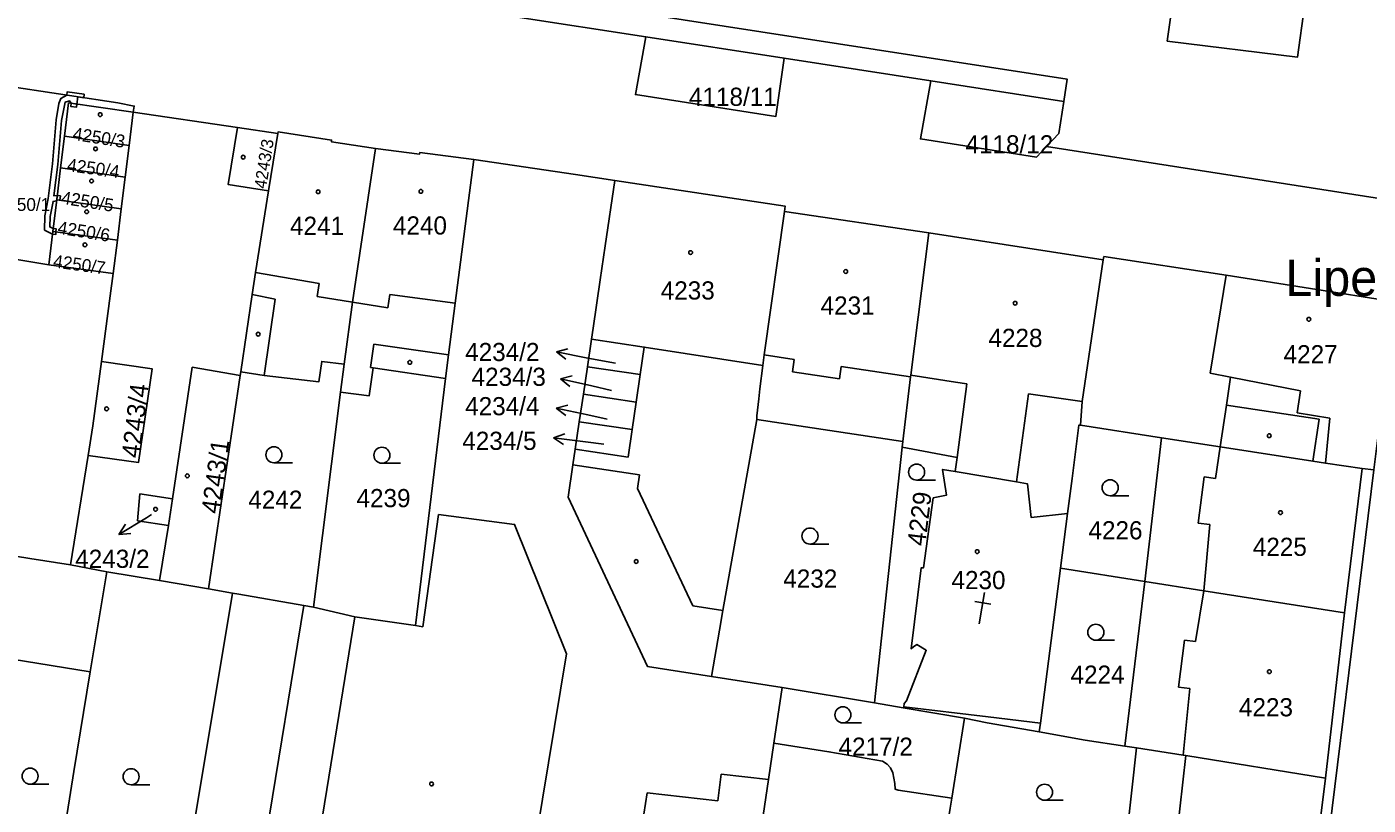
# Model space of a CAD drawing. Extents: x -756746 to -753363, y -1166406 to -1161727.
# Drawn here: x -755238.8 to -755113.3, y -1165783.9 to -1165711.1 of the extents above; entities that cross this region are included whole.
import ezdxf

# ---------------------------------------------------------------- set-up
doc = ezdxf.new("R2010")
doc.units = 0
for name, color, linetype in [('Hranice parcel', 7, 'Continuous'), ('Parcelní čísla', 7, 'Continuous'), ('Pop  PČ popisy', 7, 'Continuous'), ('Vnitřní kresba', 7, 'Continuous'), ('Věcná břemena k části', 7, 'Continuous'), ('Značky budov', 7, 'Continuous'), ('Značky kultur', 7, 'Continuous')]:
    doc.layers.add(name, color=color, linetype=linetype)

msp = doc.modelspace()

# ---------------------------------------------------------------- linework, layer by layer
at = {"layer": 'Hranice parcel'}
for p, q in [((-755228.87, -1165719.09), (-755229.25, -1165722.2)), ((-755219.11, -1165720.52), (-755228.87, -1165719.09)), ((-755215.33, -1165721.08), (-755219.11, -1165720.52)), ((-755235.66, -1165724.31), (-755235.29, -1165721.34)), ((-755235.29, -1165721.34), (-755229.25, -1165722.2)), ((-755215.33, -1165721.08), (-755216.19, -1165726.46)), ((-755229.25, -1165722.2), (-755229.62, -1165725.16)), ((-755111.64, -1165727.25), (-755143.4, -1165722.31)), ((-755236.02, -1165727.28), (-755235.66, -1165724.31)), ((-755235.66, -1165724.31), (-755229.62, -1165725.16)), ((-755229.62, -1165725.16), (-755229.98, -1165728.12)), ((-755236.39, -1165730.25), (-755236.02, -1165727.28)), ((-755236.02, -1165727.28), (-755229.98, -1165728.12)), ((-755229.98, -1165728.12), (-755230.34, -1165731.08)), ((-755154.4, -1165730.37), (-755167.93, -1165728.38)), ((-755236.77, -1165733.37), (-755236.39, -1165730.25)), ((-755236.39, -1165730.25), (-755230.34, -1165731.08)), ((-755138.08, -1165732.91), (-755154.4, -1165730.37)), ((-755230.34, -1165731.08), (-755230.73, -1165734.19)), ((-755230.73, -1165734.19), (-755236.77, -1165733.37)), ((-755186.36, -1165742.91), (-755185.98, -1165740.34)), ((-755209.13, -1165742.67), (-755209.46, -1165745.3)), ((-755186.74, -1165745.48), (-755186.36, -1165742.91)), ((-755186.36, -1165742.91), (-755181.42, -1165743.64)), ((-755181.42, -1165743.64), (-755181.8, -1165746.21)), ((-755209.46, -1165745.3), (-755211.98, -1165765.41)), ((-755187.12, -1165748.06), (-755186.74, -1165745.48)), ((-755186.74, -1165745.48), (-755181.8, -1165746.21)), ((-755181.8, -1165746.21), (-755182.18, -1165748.78)), ((-755187.5, -1165750.63), (-755187.12, -1165748.06)), ((-755187.12, -1165748.06), (-755182.18, -1165748.78)), ((-755170.52, -1165747.84), (-755156.85, -1165749.9)), ((-755132.63, -1165749.56), (-755140.22, -1165748.39)), ((-755156.9, -1165750.44), (-755159.48, -1165774.37)), ((-755156.85, -1165749.9), (-755156.9, -1165750.44)), ((-755132.63, -1165749.56), (-755134.2, -1165763.01)), ((-755233.08, -1165751.2), (-755234.72, -1165761.46)), ((-755113.86, -1165752.44), (-755115.5, -1165765.95)), ((-755141.43, -1165756.64), (-755142.1, -1165761.76)), ((-755234.72, -1165761.46), (-755231.34, -1165762.1)), ((-755142.1, -1165761.76), (-755143.96, -1165776.26)), ((-755134.2, -1165763.01), (-755142.1, -1165761.76)), ((-755231.34, -1165762.1), (-755232.88, -1165771.45)), ((-755134.2, -1165763.01), (-755136.08, -1165778.41)), ((-755226.61, -1165806.3), (-755219.56, -1165764.09)), ((-755221.82, -1165763.7), (-755219.56, -1165764.09)), ((-755222.13, -1165821.92), (-755212.91, -1165765.25)), ((-755212.91, -1165765.25), (-755211.98, -1165765.41)), ((-755211.98, -1165765.41), (-755208.12, -1165766.31)), ((-755115.5, -1165765.95), (-755117.29, -1165781.4)), ((-755232.88, -1165771.45), (-755240.18, -1165770.28)), ((-755174.76, -1165771.89), (-755168.13, -1165772.93)), ((-755168.91, -1165778.14), (-755168.13, -1165772.93)), ((-755168.13, -1165772.93), (-755159.48, -1165774.37)), ((-755151.07, -1165775.78), (-755152.27, -1165783.28)), ((-755143.96, -1165776.26), (-755144.07, -1165777.08)), ((-755134.97, -1165778.58), (-755136.48, -1165792.16)), ((-755134.97, -1165778.58), (-755136.08, -1165778.41))]:
    msp.add_line(p, q, dxfattribs=at)
for points in [[(-755141.76, -1165718.09), (-755141.46, -1165716.01), (-755234.72, -1165701.55)], [(-755119.26, -1165709.21), (-755119.9, -1165713.94), (-755132.09, -1165712.44), (-755131.49, -1165708.07)], [(-755180.9, -1165712.05), (-755181.87, -1165717.44), (-755168.72, -1165719.49), (-755167.96, -1165714.05), (-755180.9, -1165712.05)], [(-755241.89, -1165716.47), (-755241.92, -1165716.77), (-755243.49, -1165732.25), (-755236.77, -1165733.37)], [(-755228.87, -1165719.09), (-755228.77, -1165718.52), (-755230.29, -1165718.23), (-755234.82, -1165717.54), (-755241.89, -1165716.47)], [(-755141.76, -1165718.09), (-755154.23, -1165716.17), (-755155.2, -1165721.6), (-755144.34, -1165723.3), (-755143.4, -1165722.31)], [(-755235.29, -1165721.34), (-755234.91, -1165718.22), (-755228.87, -1165719.09)], [(-755141.76, -1165718.09), (-755142.23, -1165721.08), (-755143.4, -1165722.31)], [(-755216.19, -1165726.46), (-755219.98, -1165725.85), (-755219.11, -1165720.52)], [(-755206.19, -1165722.48), (-755210.32, -1165721.85), (-755210.3, -1165721.7), (-755215.31, -1165720.93), (-755215.33, -1165721.08)], [(-755206.19, -1165722.48), (-755208.33, -1165736.88), (-755209.13, -1165742.67)], [(-755197, -1165723.52), (-755202.05, -1165722.87), (-755202.07, -1165723.01), (-755206.19, -1165722.48)], [(-755197, -1165723.52), (-755198.73, -1165736.96), (-755199.35, -1165741.78), (-755199.64, -1165744.01)], [(-755183.8, -1165725.47), (-755187.46, -1165724.93), (-755197, -1165723.52)], [(-755183.8, -1165725.47), (-755184.7, -1165731.59), (-755185.17, -1165734.77), (-755185.83, -1165739.3), (-755185.98, -1165740.34)], [(-755167.93, -1165728.38), (-755167.85, -1165727.9), (-755183.8, -1165725.47)], [(-755216.19, -1165726.46), (-755217.42, -1165734.1), (-755217.72, -1165736.16), (-755218.8, -1165743.4)], [(-755167.93, -1165728.38), (-755169.81, -1165741.81), (-755169.94, -1165742.8), (-755170.22, -1165744.99), (-755170.32, -1165745.91), (-755170.49, -1165747.51), (-755170.52, -1165747.84)], [(-755154.4, -1165730.37), (-755156.1, -1165743.71), (-755156.12, -1165743.86), (-755156.85, -1165749.9)], [(-755138.08, -1165732.91), (-755140.07, -1165746.17), (-755140.22, -1165748.39)], [(-755110.8, -1165736.84), (-755126.58, -1165734.34), (-755138.03, -1165732.61), (-755138.08, -1165732.91)], [(-755230.73, -1165734.19), (-755231.01, -1165736.29), (-755231.83, -1165742.42)], [(-755110.8, -1165736.84), (-755112.75, -1165752.55), (-755113.86, -1165752.44)], [(-755185.98, -1165740.34), (-755181.04, -1165741.07), (-755181.42, -1165743.64)], [(-755231.83, -1165742.42), (-755227.1, -1165743.1), (-755228.37, -1165751.88), (-755233.08, -1165751.2)], [(-755233.08, -1165751.2), (-755232.64, -1165748.43), (-755231.83, -1165742.42)], [(-755218.8, -1165743.4), (-755216.62, -1165743.73), (-755211.49, -1165744.32), (-755211.22, -1165742.41), (-755209.13, -1165742.67)], [(-755199.64, -1165744.01), (-755206.42, -1165743.01), (-755206.79, -1165745.64), (-755209.46, -1165745.3)], [(-755218.8, -1165743.4), (-755218.85, -1165743.74), (-755221.82, -1165763.7)], [(-755199.64, -1165744.01), (-755202.44, -1165767.11), (-755208.12, -1165766.31)], [(-755170.52, -1165747.84), (-755173.69, -1165765.73), (-755174.01, -1165767.56), (-755174.76, -1165771.89)], [(-755182.18, -1165748.78), (-755182.55, -1165751.36), (-755187.5, -1165750.63)], [(-755140.22, -1165748.39), (-755140.37, -1165748.37), (-755141.01, -1165753.37), (-755141.43, -1165756.64)], [(-755187.5, -1165750.63), (-755187.71, -1165752.09), (-755188.16, -1165755.11), (-755183.3, -1165765.49), (-755180.74, -1165770.95), (-755174.76, -1165771.89)], [(-755156.9, -1165750.44), (-755151.77, -1165751.39), (-755151.95, -1165752.72)], [(-755113.86, -1165752.44), (-755117.28, -1165751.92), (-755118.47, -1165751.73), (-755127.14, -1165750.4), (-755132.63, -1165749.56)], [(-755143.96, -1165776.26), (-755148.87, -1165775.67), (-755156.76, -1165774.73), (-755156.73, -1165774.41), (-755156.5, -1165774.18), (-755154.65, -1165769.43), (-755155.54, -1165768.91), (-755155.84, -1165769.13), (-755156.07, -1165769.29), (-755155.12, -1165761.71), (-755154.91, -1165761.74), (-755153.99, -1165755.18), (-755152.77, -1165754.94), (-755153.13, -1165752.52), (-755151.95, -1165752.72)], [(-755151.95, -1165752.72), (-755146.2, -1165753.69), (-755145.19, -1165753.86), (-755144.84, -1165757.01), (-755141.43, -1165756.64)], [(-755228.24, -1165754.8), (-755225.2, -1165755.26), (-755225.57, -1165757.75), (-755228.45, -1165757.32), (-755228.24, -1165754.8)], [(-755234.72, -1165761.46), (-755238.54, -1165760.84), (-755246.01, -1165759.64), (-755252.02, -1165758.67)], [(-755231.34, -1165762.1), (-755226.4, -1165762.91), (-755221.82, -1165763.7)], [(-755115.5, -1165765.95), (-755128.66, -1165763.88), (-755134.2, -1165763.01)], [(-755219.56, -1165764.09), (-755218.97, -1165764.2), (-755212.91, -1165765.25)], [(-755208.12, -1165766.31), (-755210.56, -1165781.32), (-755214.19, -1165803.57), (-755214.17, -1165803.8), (-755214.69, -1165807.01)], [(-755232.88, -1165771.45), (-755234.43, -1165780.79), (-755237.57, -1165800.61)], [(-755159.48, -1165774.37), (-755156.81, -1165774.82), (-755151.07, -1165775.78)], [(-755144.07, -1165777.08), (-755148.96, -1165776.22), (-755151.07, -1165775.78)], [(-755172.36, -1165801.26), (-755171.08, -1165792.71), (-755169.41, -1165781.53), (-755168.91, -1165778.14)], [(-755152.27, -1165783.28), (-755157.29, -1165782.54), (-755157.57, -1165782.43), (-755157.58, -1165781.9), (-755157.78, -1165780.91), (-755157.99, -1165780.44), (-755158.32, -1165780.09), (-755158.74, -1165779.8), (-755163.76, -1165778.93), (-755168.91, -1165778.14)], [(-755136.08, -1165778.41), (-755139.78, -1165777.85), (-755144.07, -1165777.08)], [(-755117.29, -1165781.4), (-755130.37, -1165779.28), (-755130.61, -1165779.24), (-755134.97, -1165778.58)], [(-755118.82, -1165794.55), (-755118.38, -1165790.96), (-755118.48, -1165790.95), (-755117.29, -1165781.4)], [(-755152.27, -1165783.28), (-755152.42, -1165784.22), (-755153.16, -1165788.88)]]:
    msp.add_lwpolyline(points, dxfattribs=at)
at = {"layer": 'Pop  PČ popisy'}
for p, q in [((-755189.26, -1165741.53), (-755188.18, -1165741.23)), ((-755186.31, -1165742.1), (-755189.26, -1165741.53)), ((-755189.26, -1165741.53), (-755188.37, -1165742.21)), ((-755183.73, -1165742.59), (-755186.31, -1165742.1)), ((-755188.87, -1165744.03), (-755187.79, -1165743.77)), ((-755185.95, -1165744.71), (-755188.87, -1165744.03)), ((-755188.87, -1165744.03), (-755188.01, -1165744.75)), ((-755184.12, -1165745.13), (-755185.95, -1165744.71)), ((-755189.27, -1165746.78), (-755188.18, -1165746.49)), ((-755186.33, -1165747.4), (-755189.27, -1165746.78)), ((-755189.27, -1165746.78), (-755188.39, -1165747.47)), ((-755184.51, -1165747.8), (-755186.33, -1165747.4)), ((-755189.52, -1165749.56), (-755188.46, -1165749.19)), ((-755186.54, -1165749.93), (-755189.52, -1165749.56)), ((-755189.52, -1165749.56), (-755188.59, -1165750.18)), ((-755184.83, -1165750.15), (-755186.54, -1165749.93)), ((-755227.14, -1165756.75), (-755227.63, -1165757.05)), ((-755227.63, -1165757.05), (-755230.2, -1165758.6)), ((-755230.2, -1165758.6), (-755229.6, -1165757.65)), ((-755230.2, -1165758.6), (-755229.09, -1165758.51))]:
    msp.add_line(p, q, dxfattribs=at)
at = {"layer": 'Vnitřní kresba'}
for p, q in [((-755226.72, -1165704.97), (-755180.9, -1165712.05)), ((-755167.96, -1165714.05), (-755154.23, -1165716.17)), ((-755217.42, -1165734.1), (-755211.45, -1165735.11)), ((-755126.58, -1165734.34), (-755128.09, -1165743.52)), ((-755211.45, -1165735.11), (-755211.66, -1165736.35)), ((-755217.72, -1165736.16), (-755215.59, -1165736.6)), ((-755215.59, -1165736.6), (-755216.62, -1165743.73)), ((-755211.66, -1165736.35), (-755208.33, -1165736.88)), ((-755205.03, -1165737.4), (-755204.86, -1165736.14)), ((-755204.86, -1165736.14), (-755198.73, -1165736.96)), ((-755208.33, -1165736.88), (-755205.03, -1165737.4)), ((-755206.35, -1165740.81), (-755206.66, -1165742.98)), ((-755199.35, -1165741.78), (-755206.35, -1165740.81)), ((-755181.04, -1165741.07), (-755169.94, -1165742.8)), ((-755169.81, -1165741.81), (-755167, -1165742.23)), ((-755225.2, -1165755.26), (-755223.35, -1165742.96)), ((-755223.35, -1165742.96), (-755218.85, -1165743.74)), ((-755206.66, -1165742.98), (-755206.42, -1165743.01)), ((-755167, -1165742.23), (-755167.17, -1165743.38)), ((-755162.77, -1165744.03), (-755162.6, -1165742.89)), ((-755162.6, -1165742.89), (-755156.12, -1165743.86)), ((-755167.17, -1165743.38), (-755162.77, -1165744.03)), ((-755156.1, -1165743.71), (-755151.9, -1165744.35)), ((-755151.9, -1165744.35), (-755150.84, -1165744.52)), ((-755128.09, -1165743.52), (-755126.18, -1165743.89)), ((-755126.18, -1165743.89), (-755126.55, -1165746.5)), ((-755126.18, -1165743.89), (-755119.62, -1165745.16)), ((-755150.84, -1165744.52), (-755151.77, -1165751.39)), ((-755145.08, -1165745.44), (-755146.2, -1165753.69)), ((-755140.07, -1165746.17), (-755145.08, -1165745.44)), ((-755119.62, -1165745.16), (-755119.95, -1165747.23)), ((-755127.14, -1165750.4), (-755126.55, -1165746.5)), ((-755126.55, -1165746.5), (-755117.87, -1165747.83)), ((-755119.95, -1165747.23), (-755116.87, -1165747.71)), ((-755117.87, -1165747.83), (-755118.47, -1165751.73)), ((-755116.87, -1165747.71), (-755117.28, -1165751.92)), ((-755127.57, -1165753.38), (-755127.14, -1165750.4)), ((-755187.71, -1165752.09), (-755181.48, -1165753.01)), ((-755181.48, -1165753.01), (-755181.67, -1165754.31)), ((-755181.67, -1165754.31), (-755176.5, -1165765.29)), ((-755129.21, -1165757.55), (-755128.65, -1165753.22)), ((-755128.65, -1165753.22), (-755127.57, -1165753.38)), ((-755201.75, -1165767.24), (-755200.29, -1165756.72)), ((-755226.4, -1165762.91), (-755225.57, -1165757.75)), ((-755128.1, -1165757.66), (-755129.21, -1165757.55)), ((-755128.66, -1165763.88), (-755128.1, -1165757.66)), ((-755129.44, -1165768.62), (-755128.66, -1165763.88)), ((-755176.5, -1165765.29), (-755173.69, -1165765.73)), ((-755202.44, -1165767.11), (-755201.75, -1165767.24)), ((-755131.05, -1165772.89), (-755130.49, -1165768.49)), ((-755130.49, -1165768.49), (-755129.44, -1165768.62)), ((-755188.31, -1165769.78), (-755194.47, -1165806.95)), ((-755129.99, -1165773.03), (-755131.05, -1165772.89)), ((-755130.61, -1165779.24), (-755129.99, -1165773.03)), ((-755130.37, -1165779.28), (-755131.9, -1165792.84)), ((-755174.14, -1165783.53), (-755173.85, -1165781.02)), ((-755173.85, -1165781.02), (-755169.41, -1165781.53)), ((-755182.08, -1165791.43), (-755180.78, -1165782.77)), ((-755180.78, -1165782.77), (-755174.14, -1165783.53))]:
    msp.add_line(p, q, dxfattribs=at)
msp.add_lwpolyline([(-755188.31, -1165769.78), (-755193.18, -1165757.66), (-755200.29, -1165756.72)], dxfattribs=at)
at = {"layer": 'Věcná břemena k části'}
msp.add_lwpolyline([(-755094.28, -1165629.06), (-755107.71, -1165727.86), (-755107.88, -1165729.11), (-755100.59, -1165730.27), (-755101.24, -1165734.34), (-755110.18, -1165732.92), (-755110.8, -1165736.84), (-755112.75, -1165752.55), (-755123.17, -1165837.15), (-755123.63, -1165840.85), (-755120.88, -1165841.18), (-755121.86, -1165849.08), (-755126.12, -1165848.53), (-755132.24, -1165897.78)], dxfattribs=at)
for points in [[(-755234.05, -1165717.66), (-755233.5, -1165717.74), (-755233.46, -1165717.42), (-755235.04, -1165717.18), (-755235.09, -1165717.5), (-755235.63, -1165717.8), (-755235.81, -1165718.29), (-755236.07, -1165719.81), (-755236.42, -1165723.92), (-755236.83, -1165727.17), (-755237.15, -1165728.78), (-755237.17, -1165730.13), (-755236.42, -1165730.51), (-755236.39, -1165730.25), (-755236.36, -1165729.99), (-755236.67, -1165729.83), (-755236.65, -1165728.84), (-755236.37, -1165727.44), (-755236.03, -1165727.4), (-755236.02, -1165727.28), (-755235.97, -1165726.89), (-755236.29, -1165726.92), (-755235.92, -1165723.98), (-755235.57, -1165719.87), (-755235.23, -1165718.14), (-755234.82, -1165718.03), (-755234.66, -1165718.26), (-755234.14, -1165718.33)], [(-755234.14, -1165718.33), (-755234.66, -1165718.26), (-755234.71, -1165718.55), (-755234.18, -1165718.63)], [(-755235.97, -1165726.89), (-755236.02, -1165727.28), (-755235.72, -1165727.32), (-755235.68, -1165726.93)], [(-755236.36, -1165729.99), (-755236.39, -1165730.25), (-755236.42, -1165730.51), (-755236.12, -1165730.55), (-755236.09, -1165730.29), (-755236.06, -1165730.02)]]:
    msp.add_lwpolyline(points, close=True, dxfattribs=at)
at = {"layer": 'Značky budov'}
for p, q in [((-755149.19, -1165764.02), (-755149.71, -1165766.97)), ((-755150.1, -1165764.87), (-755148.62, -1165765.13))]:
    msp.add_line(p, q, dxfattribs=at)
for centre in [(-755231.95, -1165719.32), (-755232.39, -1165722.53), (-755218.57, -1165723.3), (-755232.76, -1165725.53), (-755211.56, -1165726.54), (-755201.94, -1165726.5), (-755233.22, -1165728.41), (-755233.38, -1165731.5), (-755176.7, -1165732.23), (-755162.19, -1165734), (-755146.34, -1165736.97), (-755118.85, -1165738.47), (-755217.17, -1165739.86), (-755202.98, -1165742.5), (-755231.35, -1165746.85), (-755122.55, -1165749.36), (-755223.8, -1165753.12), (-755226.77, -1165756.25), (-755121.5, -1165756.56), (-755149.88, -1165760.21), (-755181.79, -1165761.13), (-755122.54, -1165771.44), (-755200.94, -1165781.95)]:
    msp.add_circle(centre, 0.175, dxfattribs=at)
at = {"layer": 'Značky kultur'}
for p, q in [((-755215.7, -1165751.9), (-755213.95, -1165751.9)), ((-755205.59, -1165751.94), (-755203.84, -1165751.94)), ((-755155.55, -1165753.52), (-755153.8, -1165753.52)), ((-755137.44, -1165754.98), (-755135.69, -1165754.98)), ((-755165.53, -1165759.5), (-755163.78, -1165759.5)), ((-755138.78, -1165768.5), (-755137.03, -1165768.5)), ((-755162.45, -1165776.23), (-755160.7, -1165776.23)), ((-755238.51, -1165781.97), (-755236.76, -1165781.97)), ((-755229.06, -1165782.02), (-755227.31, -1165782.02)), ((-755143.58, -1165783.47), (-755141.83, -1165783.47))]:
    msp.add_line(p, q, dxfattribs=at)
for centre in [(-755215.7, -1165751.15), (-755205.59, -1165751.19), (-755155.55, -1165752.77), (-755137.44, -1165754.23), (-755165.53, -1165758.75), (-755138.78, -1165767.75), (-755162.45, -1165775.48), (-755238.51, -1165781.22), (-755229.06, -1165781.27), (-755143.58, -1165782.72)]:
    msp.add_circle(centre, 0.75, dxfattribs=at)

# ---------------------------------------------------------------- texts
at = {"layer": 'Parcelní čísla'}
for s, height, p in [('4118/11', 1.7, (-755176.86, -1165718.5)), ('4118/12', 1.7, (-755150.98, -1165722.95)), ('4250/1', 1.2, (-755241.54, -1165728.33)), ('4241', 1.7, (-755214.19, -1165730.57)), ('4240', 1.7, (-755204.56, -1165730.54)), ('4233', 1.7, (-755179.5, -1165736.62)), ('4231', 1.7, (-755164.54, -1165738.03)), ('4228', 1.7, (-755148.83, -1165741.06)), ('4234/2', 1.7, (-755197.8, -1165742.38)), ('4227', 1.7, (-755121.21, -1165742.59)), ('4234/3', 1.7, (-755197.2, -1165744.7)), ('4234/4', 1.7, (-755197.8, -1165747.45)), ('4234/5', 1.7, (-755198.07, -1165750.69)), ('4239', 1.7, (-755207.97, -1165756.05)), ('4242', 1.7, (-755218.09, -1165756.2)), ('4226', 1.7, (-755139.47, -1165759.06)), ('4225', 1.7, (-755124.09, -1165760.61)), ('4243/2', 1.7, (-755234.29, -1165761.73)), ('4232', 1.7, (-755168.03, -1165763.58)), ('4230', 1.7, (-755152.29, -1165763.72)), ('4224', 1.7, (-755141.15, -1165772.57)), ('4223', 1.7, (-755125.39, -1165775.62)), ('4217/2', 1.7, (-755162.86, -1165779.31))]:
    msp.add_text(s, height=height, dxfattribs=at).set_placement(p)
for s, height, rotation, p in [('4250/3', 1.2, 351, (-755234.58, -1165721.67)), ('4243/3', 1.139, 81, (-755216.43, -1165726.31)), ('4250/4', 1.2, 352, (-755235.1, -1165724.59)), ('4250/5', 1.2, 351, (-755235.65, -1165727.65)), ('4250/6', 1.2, 351, (-755235.99, -1165730.45)), ('4250/7', 1.2, 352, (-755236.41, -1165733.6)), ('4243/4', 1.7, 83, (-755228.27, -1165751.51)), ('4243/1', 1.7, 82, (-755220.82, -1165756.73)), ('4229', 1.7, 83, (-755154.75, -1165759.74))]:
    msp.add_text(s, height=height, rotation=rotation, dxfattribs=at).set_placement(p)
at = {"layer": 'Pop  PČ popisy'}
msp.add_text('Lipenská-Nová', height=3.4, dxfattribs=at).set_placement((-755121.04, -1165736.28))

doc.saveas('drawing.dxf')
